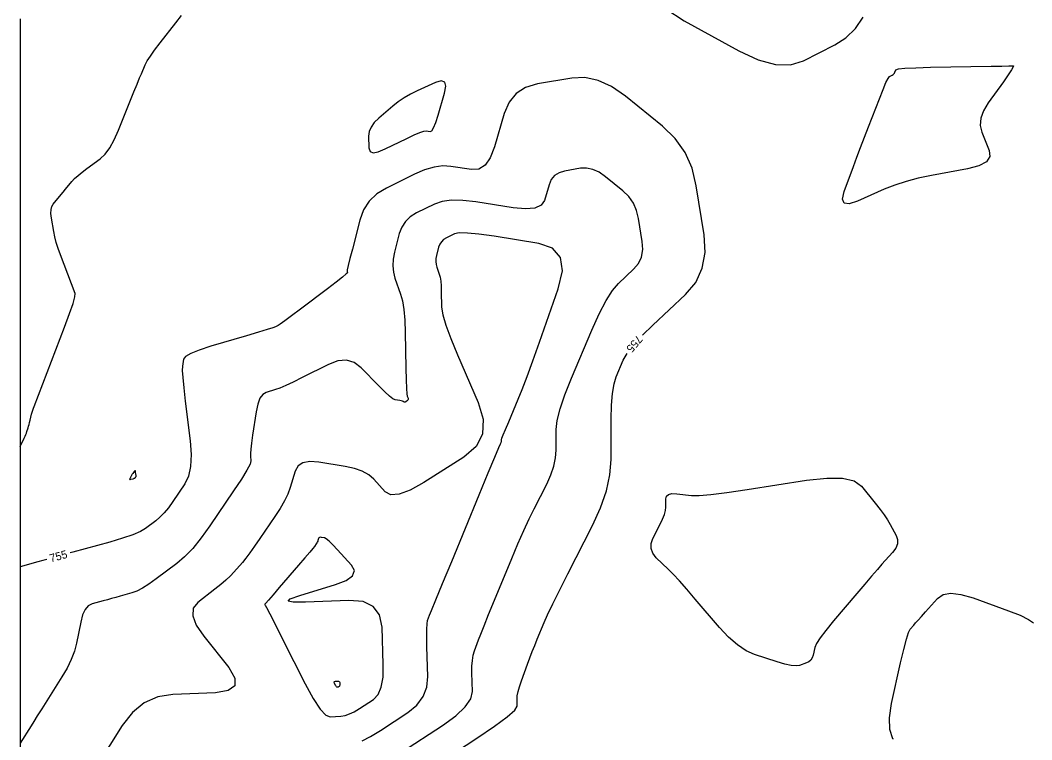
# Model space of a CAD drawing. Extents: x 2082232 to 2083549, y 592624 to 593832.
# Drawn here: x 2082231.8 to 2082320.2, y 593673 to 593735.9 of the extents above; entities that cross this region are included whole.
import ezdxf

# ---------------------------------------------------------------- set-up
doc = ezdxf.new("R2010")
doc.units = 0
for name, color, linetype in [('DT_X_Contour_Major', 7, 'Continuous'), ('DT_X_Contour_Minor', 7, 'Continuous'), ('DT_X_TIN_Hull', 7, 'Continuous')]:
    doc.layers.add(name, color=color, linetype=linetype)

msp = doc.modelspace()

# ---------------------------------------------------------------- linework, layer by layer
at = {"layer": 'DT_X_Contour_Major'}
for points in [[(2082288.232, 593736.882), (2082289.84, 593735.828), (2082294.614, 593733.225), (2082296.31, 593732.437), (2082297.817, 593732.025), (2082299.136, 593731.99), (2082300.265, 593732.33), (2082303.026, 593733.739), (2082303.991, 593734.361), (2082304.817, 593735.169), (2082305.503, 593736.164)], [(2082231.787, 593698.625), (2082232.139, 593699.356), (2082232.21, 593699.509), (2082232.271, 593699.654), (2082232.324, 593699.791), (2082232.367, 593699.921), (2082232.471, 593700.255), (2082232.511, 593700.39), (2082232.554, 593700.542), (2082232.6, 593700.713), (2082232.649, 593700.903), (2082232.783, 593701.431), (2082232.834, 593701.623), (2082232.886, 593701.8), (2082232.939, 593701.964), (2082232.994, 593702.114), (2082235.663, 593709.043), (2082236.109, 593710.235), (2082236.413, 593711.125), (2082236.574, 593711.714), (2082236.593, 593712.002), (2082235.313, 593715.36), (2082235.11, 593715.925), (2082234.943, 593716.454), (2082234.814, 593716.949), (2082234.721, 593717.407), (2082234.522, 593718.584), (2082234.475, 593718.992), (2082234.481, 593719.332), (2082234.542, 593719.604), (2082234.658, 593719.808), (2082235.356, 593720.646), (2082235.541, 593720.867), (2082235.743, 593721.11), (2082236.305, 593721.783), (2082236.544, 593722.044), (2082236.84, 593722.321), (2082237.193, 593722.615), (2082237.603, 593722.925), (2082238.772, 593723.775), (2082239.202, 593724.17), (2082239.616, 593724.719), (2082240.012, 593725.421), (2082240.392, 593726.276), (2082241.382, 593728.762), (2082241.722, 593729.614), (2082242.002, 593730.307), (2082242.221, 593730.838), (2082242.379, 593731.21), (2082242.719, 593731.988), (2082242.895, 593732.326), (2082243.17, 593732.758), (2082243.542, 593733.283), (2082244.012, 593733.9), (2082245.397, 593735.672), (2082245.878, 593736.306)], [(2082286.206, 593708.349), (2082287.107, 593709.23), (2082289.954, 593711.893), (2082290.856, 593712.968), (2082291.428, 593714.197), (2082291.67, 593715.579), (2082291.582, 593717.114), (2082290.906, 593721.412), (2082290.532, 593722.946), (2082289.916, 593724.324), (2082289.059, 593725.546), (2082287.96, 593726.612), (2082284.708, 593729.247), (2082283.5, 593730.088), (2082282.315, 593730.632), (2082281.152, 593730.881), (2082280.013, 593730.833), (2082277.005, 593730.313), (2082275.978, 593730.005), (2082275.152, 593729.472), (2082274.529, 593728.713), (2082274.108, 593727.729), (2082273.253, 593724.804), (2082272.887, 593723.858), (2082272.433, 593723.213), (2082271.89, 593722.868), (2082271.258, 593722.824), (2082269.453, 593723.109), (2082268.746, 593723.146), (2082267.979, 593723.043), (2082267.15, 593722.801), (2082266.261, 593722.419), (2082263.81, 593721.215), (2082262.975, 593720.701), (2082262.309, 593720.062), (2082261.811, 593719.299), (2082261.482, 593718.411), (2082260.829, 593715.878), (2082260.616, 593715.043), (2082260.468, 593714.436), (2082260.384, 593714.058), (2082260.364, 593713.908), (2082260.397, 593713.813), (2082260.297, 593713.699), (2082259.972, 593713.426), (2082259.424, 593712.994), (2082258.65, 593712.404), (2082256.289, 593710.619), (2082255.503, 593710.027), (2082254.916, 593709.592), (2082254.528, 593709.313), (2082254.34, 593709.19), (2082254.103, 593709.07), (2082253.88, 593708.988), (2082253.385, 593708.831), (2082252.621, 593708.6), (2082251.586, 593708.294), (2082248.467, 593707.378), (2082247.439, 593707.05), (2082246.695, 593706.75), (2082246.234, 593706.48), (2082246.058, 593706.238), (2082245.965, 593705.633), (2082245.955, 593705.273), (2082245.993, 593704.644), (2082246.08, 593703.747), (2082246.216, 593702.582), (2082246.645, 593699.117), (2082246.736, 593697.908), (2082246.688, 593696.877), (2082246.502, 593696.026), (2082246.178, 593695.354), (2082245.127, 593693.8), (2082244.74, 593693.258), (2082244.365, 593692.798), (2082244.003, 593692.419), (2082243.654, 593692.122), (2082242.741, 593691.439), (2082242.29, 593691.173), (2082241.621, 593690.888), (2082240.735, 593690.583), (2082239.631, 593690.259), (2082236.397, 593689.37), (2082236.15, 593689.302)], [(2082266.95, 593669.985), (2082271.702, 593673.093), (2082273.261, 593674.143), (2082274.372, 593674.961), (2082275.035, 593675.548), (2082275.251, 593675.904), (2082275.23, 593676.543), (2082275.248, 593676.822), (2082275.319, 593677.177), (2082275.441, 593677.609), (2082275.615, 593678.119), (2082276.148, 593679.579), (2082276.351, 593680.127), (2082276.561, 593680.674), (2082276.777, 593681.222), (2082277, 593681.77), (2082277.604, 593683.23), (2082277.903, 593683.907), (2082278.347, 593684.841), (2082278.937, 593686.034), (2082279.673, 593687.484), (2082281.827, 593691.695), (2082282.534, 593693.242), (2082283.04, 593694.723), (2082283.344, 593696.139), (2082283.446, 593697.49), (2082283.45, 593701.006), (2082283.48, 593702.226), (2082283.566, 593703.252), (2082283.709, 593704.083), (2082283.909, 593704.719), (2082284.516, 593706.155), (2082284.848, 593706.75)], [(2082234.125, 593688.744), (2082233.754, 593688.642), (2082233.316, 593688.522), (2082231.787, 593688.101)], [(2082308.138, 593673.01), (2082308.096, 593673.062), (2082307.829, 593673.874), (2082307.789, 593674.896), (2082307.975, 593676.126), (2082308.772, 593679.684), (2082309.049, 593680.869), (2082309.28, 593681.755), (2082309.465, 593682.343), (2082309.606, 593682.631), (2082309.92, 593683.003), (2082310.072, 593683.18), (2082310.294, 593683.432), (2082310.585, 593683.758), (2082310.945, 593684.16), (2082311.998, 593685.33), (2082312.489, 593685.661), (2082313.171, 593685.778), (2082314.046, 593685.68), (2082315.112, 593685.368), (2082318.211, 593684.25), (2082319.227, 593683.852), (2082319.952, 593683.497), (2082320.386, 593683.186)]]:
    msp.add_lwpolyline(points, dxfattribs=at)
at = {"layer": 'DT_X_Contour_Minor'}
for points in [[(2082308.038, 593731.082), (2082308.118, 593731.131), (2082308.185, 593731.19), (2082308.237, 593731.258), (2082308.275, 593731.336), (2082308.357, 593731.555), (2082308.57, 593731.63), (2082309.148, 593731.691), (2082310.089, 593731.738), (2082311.396, 593731.772), (2082316.675, 593731.865), (2082317.629, 593731.881), (2082318.226, 593731.892), (2082318.466, 593731.895), (2082318.631, 593731.897), (2082318.623, 593731.811), (2082318.474, 593731.552), (2082318.183, 593731.118), (2082317.752, 593730.511), (2082316.414, 593728.661), (2082316.004, 593727.979), (2082315.778, 593727.323), (2082315.737, 593726.693), (2082315.879, 593726.087), (2082316.504, 593724.507), (2082316.562, 593723.961), (2082316.265, 593723.51), (2082315.614, 593723.153), (2082314.609, 593722.891), (2082311.456, 593722.316), (2082310.312, 593722.079), (2082309.243, 593721.798), (2082308.251, 593721.474), (2082307.334, 593721.106), (2082304.992, 593720.067), (2082304.261, 593719.828), (2082303.825, 593719.89), (2082303.683, 593720.253), (2082303.837, 593720.917), (2082304.639, 593723.09), (2082304.947, 593723.918), (2082305.27, 593724.774), (2082305.606, 593725.656), (2082305.957, 593726.565), (2082306.911, 593729.026), (2082307.235, 593729.839), (2082307.491, 593730.433), (2082307.681, 593730.807), (2082307.802, 593730.962), (2082308.038, 593731.082)], [(2082265.596, 593725.56), (2082266.231, 593725.861), (2082266.722, 593726.07), (2082267.07, 593726.187), (2082267.274, 593726.212), (2082267.627, 593726.157), (2082267.769, 593726.229), (2082267.932, 593726.49), (2082268.115, 593726.938), (2082268.318, 593727.574), (2082268.887, 593729.52), (2082268.998, 593730.125), (2082268.904, 593730.479), (2082268.606, 593730.583), (2082268.102, 593730.436), (2082266.487, 593729.71), (2082265.9, 593729.423), (2082265.35, 593729.105), (2082264.837, 593728.757), (2082264.361, 593728.378), (2082263.141, 593727.329), (2082262.742, 593726.935), (2082262.46, 593726.543), (2082262.295, 593726.152), (2082262.248, 593725.761), (2082262.277, 593724.72), (2082262.375, 593724.422), (2082262.647, 593724.308), (2082263.093, 593724.379), (2082263.712, 593724.634), (2082265.596, 593725.56)], [(2082265.116, 593671.887), (2082268.697, 593674.229), (2082269.869, 593675.073), (2082270.701, 593675.849), (2082271.192, 593676.558), (2082271.343, 593677.2), (2082271.29, 593678.819), (2082271.289, 593679.396), (2082271.326, 593679.911), (2082271.401, 593680.364), (2082271.514, 593680.755), (2082271.865, 593681.716), (2082272.05, 593682.202), (2082272.344, 593682.94), (2082272.747, 593683.929), (2082273.257, 593685.169), (2082274.763, 593688.813), (2082275.309, 593690.11), (2082275.818, 593691.268), (2082276.289, 593692.287), (2082276.722, 593693.167), (2082277.828, 593695.328), (2082278.191, 593696.122), (2082278.45, 593696.882), (2082278.606, 593697.608), (2082278.659, 593698.302), (2082278.661, 593700.106), (2082278.745, 593700.894), (2082278.994, 593701.906), (2082279.41, 593703.142), (2082279.992, 593704.602), (2082281.765, 593708.793), (2082282.409, 593710.226), (2082283.012, 593711.383), (2082283.572, 593712.263), (2082284.091, 593712.867), (2082285.418, 593714.109), (2082285.839, 593714.61), (2082286.106, 593715.183), (2082286.218, 593715.828), (2082286.177, 593716.544), (2082285.862, 593718.548), (2082285.688, 593719.263), (2082285.4, 593719.906), (2082285.001, 593720.476), (2082284.488, 593720.973), (2082282.972, 593722.201), (2082282.409, 593722.593), (2082281.856, 593722.847), (2082281.314, 593722.963), (2082280.783, 593722.941), (2082279.38, 593722.698), (2082278.901, 593722.555), (2082278.516, 593722.306), (2082278.225, 593721.952), (2082278.029, 593721.494), (2082277.63, 593720.13), (2082277.347, 593719.706), (2082276.795, 593719.459), (2082275.976, 593719.388), (2082274.889, 593719.492), (2082271.633, 593720.006), (2082270.49, 593720.138), (2082269.505, 593720.149), (2082268.677, 593720.04), (2082268.007, 593719.809), (2082266.428, 593719.034), (2082265.89, 593718.703), (2082265.461, 593718.292), (2082265.141, 593717.8), (2082264.929, 593717.229), (2082264.508, 593715.597), (2082264.393, 593714.997), (2082264.362, 593714.42), (2082264.416, 593713.865), (2082264.555, 593713.333), (2082265.038, 593711.945), (2082265.199, 593711.345), (2082265.322, 593710.583), (2082265.405, 593709.66), (2082265.449, 593708.577), (2082265.514, 593705.473), (2082265.539, 593704.446), (2082265.566, 593703.694), (2082265.593, 593703.215), (2082265.622, 593703.011), (2082265.7, 593702.832), (2082265.719, 593702.769), (2082265.716, 593702.713), (2082265.692, 593702.666), (2082265.646, 593702.626), (2082265.496, 593702.531), (2082265.445, 593702.502), (2082265.403, 593702.487), (2082265.372, 593702.485), (2082265.351, 593702.496), (2082265.307, 593702.543), (2082265.274, 593702.562), (2082265.209, 593702.582), (2082265.11, 593702.604), (2082264.978, 593702.628), (2082264.583, 593702.693), (2082264.381, 593702.788), (2082264.073, 593703.024), (2082263.658, 593703.401), (2082263.136, 593703.919), (2082261.603, 593705.489), (2082260.993, 593705.949), (2082260.312, 593706.155), (2082259.561, 593706.104), (2082258.739, 593705.798), (2082256.454, 593704.642), (2082255.665, 593704.251), (2082255.012, 593703.945), (2082254.495, 593703.725), (2082254.114, 593703.591), (2082253.279, 593703.346), (2082252.991, 593703.17), (2082252.751, 593702.826), (2082252.561, 593702.315), (2082252.419, 593701.636), (2082252.108, 593699.6), (2082252.008, 593698.913), (2082251.942, 593698.378), (2082251.91, 593697.995), (2082251.912, 593697.764), (2082251.963, 593697.35), (2082251.883, 593697.071), (2082251.603, 593696.543), (2082251.125, 593695.767), (2082250.448, 593694.743), (2082248.378, 593691.68), (2082247.614, 593690.612), (2082246.876, 593689.705), (2082246.163, 593688.959), (2082245.475, 593688.374), (2082243.675, 593687.027), (2082243.036, 593686.572), (2082242.47, 593686.217), (2082241.977, 593685.962), (2082241.557, 593685.806), (2082240.532, 593685.524), (2082240.151, 593685.419), (2082239.775, 593685.316), (2082239.404, 593685.214), (2082239.039, 593685.114), (2082238.074, 593684.848), (2082237.739, 593684.674), (2082237.461, 593684.352), (2082237.238, 593683.882), (2082237.072, 593683.264), (2082236.702, 593681.419), (2082236.519, 593680.716), (2082236.247, 593679.99), (2082235.887, 593679.241), (2082235.438, 593678.47), (2082234.121, 593676.383), (2082233.664, 593675.658), (2082233.28, 593675.049), (2082232.969, 593674.555), (2082232.73, 593674.177), (2082231.787, 593672.682)], [(2082261.673, 593672.883), (2082262.428, 593673.267), (2082263.282, 593673.789), (2082265.691, 593675.364), (2082266.477, 593676.003), (2082267.03, 593676.738), (2082267.349, 593677.568), (2082267.434, 593678.495), (2082267.35, 593681.095), (2082267.33, 593681.97), (2082267.334, 593682.644), (2082267.362, 593683.118), (2082267.413, 593683.391), (2082267.582, 593683.853), (2082267.75, 593684.277), (2082268.128, 593685.205), (2082268.716, 593686.635), (2082269.514, 593688.569), (2082271.923, 593694.396), (2082272.716, 593696.313), (2082273.288, 593697.694), (2082273.64, 593698.54), (2082273.772, 593698.849), (2082273.828, 593698.96), (2082273.847, 593699.001), (2082273.86, 593699.04), (2082273.868, 593699.078), (2082273.871, 593699.113), (2082273.871, 593699.206), (2082273.911, 593699.329), (2082274.028, 593699.629), (2082274.225, 593700.107), (2082274.5, 593700.761), (2082275.338, 593702.741), (2082275.689, 593703.61), (2082276.116, 593704.732), (2082276.619, 593706.106), (2082277.196, 593707.733), (2082278.835, 593712.409), (2082279.19, 593713.973), (2082279.024, 593715.155), (2082278.337, 593715.958), (2082277.13, 593716.379), (2082273.216, 593716.997), (2082271.899, 593717.183), (2082270.883, 593717.279), (2082270.167, 593717.285), (2082269.752, 593717.2), (2082269.046, 593716.853), (2082268.805, 593716.705), (2082268.614, 593716.521), (2082268.47, 593716.301), (2082268.375, 593716.046), (2082268.188, 593715.316), (2082268.136, 593715.048), (2082268.122, 593714.79), (2082268.146, 593714.542), (2082268.208, 593714.304), (2082268.424, 593713.684), (2082268.497, 593713.415), (2082268.551, 593713.074), (2082268.588, 593712.662), (2082268.608, 593712.177), (2082268.637, 593710.789), (2082268.732, 593710.139), (2082268.995, 593709.228), (2082269.426, 593708.057), (2082270.024, 593706.626), (2082271.844, 593702.462), (2082272.277, 593700.992), (2082272.212, 593699.705), (2082271.648, 593698.602), (2082270.587, 593697.681), (2082267.091, 593695.471), (2082265.897, 593694.797), (2082264.936, 593694.435), (2082264.207, 593694.384), (2082263.712, 593694.644), (2082262.701, 593695.752), (2082262.261, 593696.133), (2082261.698, 593696.447), (2082261.013, 593696.692), (2082260.206, 593696.869), (2082257.891, 593697.249), (2082257.11, 593697.307), (2082256.505, 593697.194), (2082256.076, 593696.91), (2082255.822, 593696.456), (2082255.379, 593695.017), (2082255.172, 593694.455), (2082254.884, 593693.847), (2082254.514, 593693.193), (2082254.062, 593692.493), (2082252.749, 593690.566), (2082252.284, 593689.894), (2082251.872, 593689.322), (2082251.514, 593688.851), (2082251.211, 593688.48), (2082250.472, 593687.626), (2082250.16, 593687.292), (2082249.778, 593686.93), (2082249.324, 593686.541), (2082248.8, 593686.124), (2082247.308, 593684.976), (2082246.921, 593684.469), (2082246.879, 593683.811), (2082247.181, 593683.002), (2082247.829, 593682.041), (2082250.015, 593679.277), (2082250.558, 593678.363), (2082250.546, 593677.693), (2082249.981, 593677.267), (2082248.861, 593677.086), (2082245.135, 593676.927), (2082243.811, 593676.714), (2082242.632, 593676.192), (2082241.599, 593675.362), (2082240.712, 593674.224), (2082238.539, 593670.779)], [(2082241.648, 593695.798), (2082241.711, 593695.815), (2082241.758, 593695.83), (2082241.79, 593695.842), (2082241.808, 593695.851), (2082241.834, 593695.87), (2082241.844, 593695.879), (2082241.855, 593695.89), (2082241.865, 593695.903), (2082241.877, 593695.919), (2082241.907, 593695.964), (2082241.916, 593695.99), (2082241.919, 593696.033), (2082241.916, 593696.094), (2082241.908, 593696.173), (2082241.879, 593696.407), (2082241.864, 593696.474), (2082241.838, 593696.502), (2082241.803, 593696.49), (2082241.758, 593696.439), (2082241.624, 593696.248), (2082241.579, 593696.183), (2082241.545, 593696.132), (2082241.521, 593696.095), (2082241.507, 593696.071), (2082241.485, 593696.027), (2082241.475, 593696.007), (2082241.462, 593695.981), (2082241.445, 593695.948), (2082241.425, 593695.908), (2082241.367, 593695.794), (2082241.356, 593695.759), (2082241.369, 593695.739), (2082241.404, 593695.735), (2082241.463, 593695.746), (2082241.648, 593695.798)], [(2082287.75, 593691.822), (2082287.96, 593692.266), (2082288.11, 593692.662), (2082288.2, 593693.009), (2082288.23, 593693.308), (2082288.231, 593694.041), (2082288.291, 593694.274), (2082288.472, 593694.426), (2082288.774, 593694.496), (2082289.196, 593694.484), (2082290.481, 593694.341), (2082291.146, 593694.333), (2082292.179, 593694.413), (2082293.578, 593694.584), (2082295.344, 593694.844), (2082300.543, 593695.656), (2082302.305, 593695.852), (2082303.693, 593695.832), (2082304.707, 593695.596), (2082305.346, 593695.143), (2082306.552, 593693.647), (2082306.972, 593693.111), (2082307.328, 593692.625), (2082307.619, 593692.189), (2082307.847, 593691.802), (2082308.368, 593690.837), (2082308.496, 593690.472), (2082308.487, 593690.101), (2082308.343, 593689.724), (2082308.064, 593689.341), (2082307.137, 593688.311), (2082306.738, 593687.861), (2082306.237, 593687.283), (2082305.633, 593686.578), (2082304.927, 593685.745), (2082302.908, 593683.354), (2082302.239, 593682.537), (2082301.744, 593681.88), (2082301.424, 593681.383), (2082301.279, 593681.045), (2082301.124, 593680.357), (2082301.045, 593680.121), (2082300.921, 593679.93), (2082300.753, 593679.783), (2082300.542, 593679.681), (2082299.919, 593679.468), (2082299.622, 593679.428), (2082299.199, 593679.468), (2082298.649, 593679.588), (2082297.974, 593679.788), (2082296.004, 593680.429), (2082295.258, 593680.756), (2082294.498, 593681.257), (2082293.723, 593681.932), (2082292.934, 593682.781), (2082290.81, 593685.277), (2082290.064, 593686.143), (2082289.421, 593686.868), (2082288.88, 593687.452), (2082288.441, 593687.895), (2082287.407, 593688.89), (2082287.098, 593689.275), (2082286.945, 593689.683), (2082286.95, 593690.116), (2082287.111, 593690.573), (2082287.75, 593691.822)], [(2082263.428, 593682.826), (2082263.216, 593683.891), (2082262.661, 593684.635), (2082261.761, 593685.058), (2082260.518, 593685.159), (2082256.743, 593685.001), (2082255.65, 593684.993), (2082255.202, 593685.088), (2082255.398, 593685.287), (2082256.239, 593685.589), (2082259.34, 593686.531), (2082260.3, 593686.903), (2082260.855, 593687.313), (2082261.005, 593687.759), (2082260.749, 593688.243), (2082259.527, 593689.582), (2082259.113, 593690.024), (2082258.788, 593690.344), (2082258.551, 593690.543), (2082258.402, 593690.621), (2082258.123, 593690.667), (2082258.029, 593690.674), (2082257.956, 593690.66), (2082257.905, 593690.626), (2082257.874, 593690.572), (2082257.821, 593690.398), (2082257.796, 593690.331), (2082257.761, 593690.257), (2082257.717, 593690.179), (2082257.662, 593690.095), (2082257.504, 593689.863), (2082257.374, 593689.695), (2082257.1, 593689.367), (2082256.684, 593688.879), (2082256.125, 593688.229), (2082254.443, 593686.284), (2082253.891, 593685.645), (2082253.496, 593685.188), (2082253.257, 593684.913), (2082253.176, 593684.82), (2082253.167, 593684.814), (2082253.166, 593684.81), (2082253.168, 593684.803), (2082253.174, 593684.793), (2082253.183, 593684.781), (2082253.213, 593684.743), (2082253.316, 593684.547), (2082253.602, 593683.987), (2082254.072, 593683.062), (2082254.725, 593681.773), (2082256.711, 593677.851), (2082257.406, 593676.567), (2082258.002, 593675.657), (2082258.499, 593675.122), (2082258.896, 593674.961), (2082259.825, 593675.031), (2082260.187, 593675.092), (2082260.579, 593675.222), (2082260.999, 593675.422), (2082261.449, 593675.69), (2082262.685, 593676.499), (2082263.086, 593676.918), (2082263.361, 593677.567), (2082263.51, 593678.447), (2082263.534, 593679.558), (2082263.428, 593682.826)], [(2082259.259, 593677.917), (2082259.234, 593677.986), (2082259.24, 593678.036), (2082259.275, 593678.068), (2082259.34, 593678.08), (2082259.554, 593678.089), (2082259.625, 593678.084), (2082259.676, 593678.062), (2082259.707, 593678.023), (2082259.719, 593677.967), (2082259.724, 593677.796), (2082259.723, 593677.737), (2082259.715, 593677.691), (2082259.701, 593677.657), (2082259.68, 593677.635), (2082259.615, 593677.592), (2082259.591, 593677.578), (2082259.569, 593677.568), (2082259.549, 593677.561), (2082259.529, 593677.558), (2082259.481, 593677.554), (2082259.46, 593677.563), (2082259.433, 593677.591), (2082259.402, 593677.64), (2082259.365, 593677.708), (2082259.259, 593677.917)]]:
    msp.add_lwpolyline(points, dxfattribs=at)
at = {"layer": 'DT_X_TIN_Hull'}
msp.add_lwpolyline([(2082231.787, 593736.02), (2082231.787, 593732.698), (2082231.787, 593731.508), (2082231.787, 593729.476), (2082231.787, 593723.671), (2082231.787, 593721.45), (2082231.787, 593719.224), (2082231.787, 593713.676), (2082231.787, 593711.268), (2082231.787, 593704.343), (2082231.787, 593700.943), (2082231.787, 593699.623), (2082231.787, 593696.359), (2082231.787, 593689.98), (2082231.787, 593685.638), (2082231.787, 593677.181), (2082231.787, 593670.045)], dxfattribs=at)

# ---------------------------------------------------------------- texts
at = {"layer": 'DT_X_Contour_Major'}
for rotation, p in [(229.66271, (2082285.741, 593708.405)), (15.38434, (2082234.468, 593688.476))]:
    msp.add_text('755', height=0.7, rotation=rotation, dxfattribs=at).set_placement(p)

doc.saveas('drawing.dxf')
